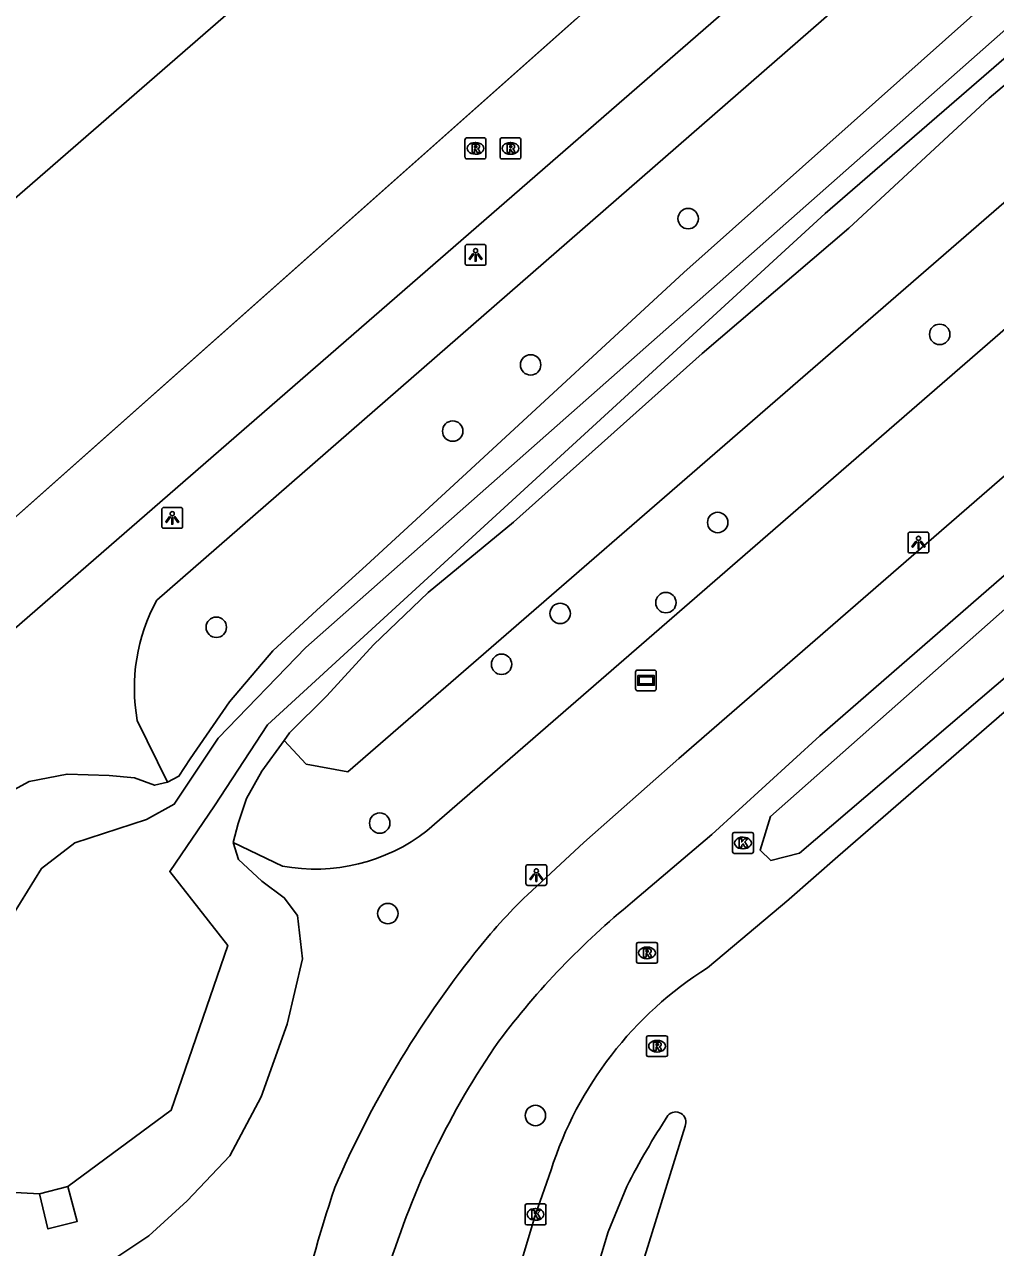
# Model space of a CAD drawing. Extents: x 155018 to 156648, y 383980 to 385733.
# Drawn here: x 155867.2 to 155913.7, y 384017.8 to 384076.4 of the extents above; entities that cross this region are included whole.
import ezdxf

# ---------------------------------------------------------------- set-up
doc = ezdxf.new("R2010")
doc.units = 0
for name, color, linetype in [('IMGEO_Boom', 7, 'Continuous'), ('IMGEO_Fietspad_gesloten', 7, 'Continuous'), ('IMGEO_Greppel_droge_sloot', 7, 'Continuous'), ('IMGEO_Groenvoorziening', 7, 'Continuous'), ('IMGEO_Kolk', 7, 'Continuous'), ('IMGEO_Lichtpunt', 7, 'Continuous'), ('IMGEO_Lijnafwatering', 7, 'Continuous'), ('IMGEO_Loofbos', 7, 'Continuous'), ('IMGEO_Muur', 7, 'Continuous'), ('IMGEO_Pand', 7, 'Continuous'), ('IMGEO_Rijbaan_lokaal_gesloten', 7, 'Continuous'), ('IMGEO_Rioolput', 7, 'Continuous'), ('IMGEO_Terreindeel_open', 7, 'Continuous'), ('IMGEO_Verklikker', 7, 'Continuous'), ('IMGEO_Waterloop', 7, 'Continuous')]:
    doc.layers.add(name, color=color, linetype=linetype)

msp = doc.modelspace()

# ---------------------------------------------------------------- linework, layer by layer
at = {"layer": 'IMGEO_Boom'}
for centre in [(155898.973, 384067.103), (155911.026, 384061.559), (155891.425, 384060.097), (155887.689, 384056.923), (155900.388, 384052.545), (155897.907, 384048.705), (155892.84, 384048.189), (155876.361, 384047.525), (155890.03, 384045.75), (155884.191, 384038.143), (155884.581, 384033.808), (155891.653, 384024.135)]:
    msp.add_circle(centre, 0.489, dxfattribs=at)
at = {"layer": 'IMGEO_Fietspad_gesloten'}
for points in [[(156108.659, 384223.86), (156042.763, 384166.503), (156027.17, 384152.885), (156000, 384129.39), (155991.959, 384122.276), (155963.177, 384097.374), (155941.474, 384078.533), (155898.524, 384041.236), (155893.97, 384037.218), (155891.267, 384034.708)], [(155896.302, 384034.365), (155900.115, 384037.597), (155905.277, 384042.325), (155944.17, 384076.126)]]:
    msp.add_lwpolyline(points, dxfattribs=at)
for centre, radius, start, end in [((155910.939, 384014.392), 28.279, 134.07724, 141.6638), ((155920.418, 384004.797), 38.155, 129.20092, 143.12878), ((155927.969, 384000.896), 50.009, 141.63767, 156.69574), ((155922.534, 384005.111), 39.689, 145.32499, 162.93664), ((155940.132, 384001.041), 61.322, 161.32151, 167.92051)]:
    msp.add_arc(centre, radius, start, end, dxfattribs=at)
at = {"layer": 'IMGEO_Greppel_droge_sloot'}
msp.add_lwpolyline([(155902.94, 384036.356), (155904.302, 384036.7), (155941.352, 384068.341), (155942.352, 384070.046), (155941.605, 384071.049), (155939.528, 384070.853), (155902.918, 384038.458), (155902.417, 384036.853), (155902.94, 384036.356)], dxfattribs=at)
at = {"layer": 'IMGEO_Groenvoorziening'}
for points in [[(155879.606, 384042.101), (155879.873, 384042.469), (155881.65, 384044.235), (155883.887, 384046.689), (155886.513, 384049.197), (155890.603, 384052.565), (155899.641, 384060.634), (155906.665, 384066.644), (155913.399, 384072.883), (155915.778, 384074.889)], [(155874.024, 384040.111), (155873.399, 384039.958), (155872.438, 384040.304), (155871.226, 384040.422), (155869.213, 384040.488), (155867.392, 384040.139), (155865.06, 384038.869), (155862.881, 384035.042), (155861.454, 384032.449), (155860.793, 384029.808), (155859.796, 384028.182), (155858.859, 384027.012)], [(155861.923, 384019.181), (155862.948, 384018.891), (155863.782, 384018.294), (155865.352, 384017.223), (155867.257, 384016.472), (155869.356, 384016.499), (155871.312, 384017.147), (155873.129, 384018.367), (155874.963, 384020.052), (155877.008, 384022.208), (155878.513, 384025.022), (155879.756, 384028.505), (155880.492, 384031.644), (155880.249, 384033.723), (155879.613, 384034.563), (155878.546, 384035.36), (155877.418, 384036.394), (155877.176, 384037.216)]]:
    msp.add_lwpolyline(points, dxfattribs=at)
at = {"layer": 'IMGEO_Kolk'}
for p, q in [((155901.1, 384036.765), (155901.1, 384037.617)), ((155901.175, 384037.691), (155902.027, 384037.691)), ((155902.101, 384037.617), (155902.101, 384036.765)), ((155901.588, 384037.471), (155901.613, 384037.471)), ((155902.027, 384036.691), (155901.175, 384036.691)), ((155901.611, 384036.911), (155901.586, 384036.911)), ((155891.159, 384018.971), (155891.159, 384019.823)), ((155891.234, 384019.897), (155892.086, 384019.897)), ((155891.647, 384019.677), (155891.672, 384019.677)), ((155892.16, 384019.823), (155892.16, 384018.971)), ((155892.086, 384018.897), (155891.234, 384018.897)), ((155891.67, 384019.117), (155891.645, 384019.117))]:
    msp.add_line(p, q, dxfattribs=at)
for points in [[(155901.1, 384036.765), (155901.1, 384037.617)], [(155901.175, 384037.691), (155902.027, 384037.691)], [(155902.101, 384037.617), (155902.101, 384036.765)], [(155901.421, 384037.391), (155901.544, 384037.391), (155901.544, 384037.24), (155901.674, 384037.391), (155901.838, 384037.391), (155901.692, 384037.24), (155901.845, 384036.991), (155901.693, 384036.991), (155901.608, 384037.155), (155901.544, 384037.088), (155901.544, 384036.991), (155901.421, 384036.991), (155901.421, 384037.391)], [(155902.027, 384036.691), (155901.175, 384036.691)], [(155891.159, 384018.971), (155891.159, 384019.823)], [(155891.234, 384019.897), (155892.086, 384019.897)], [(155891.48, 384019.597), (155891.603, 384019.597), (155891.603, 384019.446), (155891.733, 384019.597), (155891.897, 384019.597), (155891.751, 384019.446), (155891.904, 384019.197), (155891.752, 384019.197), (155891.667, 384019.361), (155891.603, 384019.294), (155891.603, 384019.197), (155891.48, 384019.197), (155891.48, 384019.597)], [(155892.16, 384019.823), (155892.16, 384018.971)], [(155892.086, 384018.897), (155891.234, 384018.897)]]:
    msp.add_lwpolyline(points, dxfattribs=at)
for centre, start, end in [((155901.177, 384037.615), 91.55205, 178.44795), ((155901.177, 384037.615), 91.55205, 178.44795), ((155902.025, 384037.615), 1.55205, 88.44795), ((155902.025, 384037.615), 1.55205, 88.44795), ((155901.177, 384036.767), 181.55205, 268.44795), ((155901.177, 384036.767), 181.55205, 268.44795), ((155902.025, 384036.767), 271.55205, 358.44795), ((155902.025, 384036.767), 271.55205, 358.44795), ((155891.236, 384019.821), 91.55205, 178.44795), ((155891.236, 384019.821), 91.55205, 178.44795), ((155892.084, 384019.821), 1.55205, 88.44795), ((155892.084, 384019.821), 1.55205, 88.44795), ((155891.236, 384018.973), 181.55205, 268.44795), ((155891.236, 384018.973), 181.55205, 268.44795), ((155892.084, 384018.973), 271.55205, 358.44795), ((155892.084, 384018.973), 271.55205, 358.44795)]:
    msp.add_arc(centre, 0.0765, start, end, dxfattribs=at)
for centre, major_axis, ratio, start_param, end_param in [((155901.587, 384037.191), (-0.387, 0.002), 0.722429, 4.712389, 7.853982), ((155901.612, 384037.191), (-0.39, 0.002), 0.717154, 1.570796, 4.712389), ((155891.646, 384019.397), (-0.387, 0.002), 0.722429, 4.712389, 7.853982), ((155891.671, 384019.397), (-0.39, 0.002), 0.717154, 1.570796, 4.712389)]:
    msp.add_ellipse(centre, major_axis=major_axis, ratio=ratio, start_param=start_param, end_param=end_param, dxfattribs=at)
at = {"layer": 'IMGEO_Lichtpunt'}
for p, q in [((155888.287, 384065.771), (155888.287, 384064.964)), ((155888.287, 384065.771), (155888.287, 384064.964)), ((155889.189, 384065.866), (155888.381, 384065.866)), ((155889.189, 384065.866), (155888.381, 384065.866)), ((155889.283, 384064.964), (155889.283, 384065.771)), ((155889.283, 384064.964), (155889.283, 384065.771)), ((155888.381, 384064.87), (155889.189, 384064.87)), ((155888.381, 384064.87), (155889.189, 384064.87)), ((155873.749, 384053.169), (155873.749, 384052.362)), ((155873.749, 384053.169), (155873.749, 384052.362)), ((155874.651, 384053.264), (155873.843, 384053.264)), ((155874.651, 384053.264), (155873.843, 384053.264)), ((155874.745, 384052.362), (155874.745, 384053.169)), ((155874.745, 384052.362), (155874.745, 384053.169)), ((155873.843, 384052.268), (155874.651, 384052.268)), ((155873.843, 384052.268), (155874.651, 384052.268)), ((155909.512, 384051.987), (155909.512, 384051.18)), ((155909.512, 384051.987), (155909.512, 384051.18)), ((155910.414, 384052.082), (155909.606, 384052.082)), ((155910.414, 384052.082), (155909.606, 384052.082)), ((155910.508, 384051.18), (155910.508, 384051.987)), ((155910.508, 384051.18), (155910.508, 384051.987)), ((155909.606, 384051.086), (155910.414, 384051.086)), ((155909.606, 384051.086), (155910.414, 384051.086)), ((155891.197, 384036.056), (155891.197, 384035.249)), ((155891.197, 384036.056), (155891.197, 384035.249)), ((155892.099, 384036.151), (155891.291, 384036.151)), ((155892.099, 384036.151), (155891.291, 384036.151)), ((155892.193, 384035.249), (155892.193, 384036.056)), ((155892.193, 384035.249), (155892.193, 384036.056)), ((155891.291, 384035.155), (155892.099, 384035.155)), ((155891.291, 384035.155), (155892.099, 384035.155))]:
    msp.add_line(p, q, dxfattribs=at)
for points in [[(155888.661, 384065.435), (155888.7, 384065.407), (155888.512, 384065.145), (155888.474, 384065.172), (155888.661, 384065.435)], [(155888.763, 384065.387), (155888.81, 384065.387), (155888.81, 384065.065), (155888.763, 384065.065), (155888.763, 384065.387)], [(155888.873, 384065.407), (155888.911, 384065.434), (155889.098, 384065.172), (155889.059, 384065.144), (155888.873, 384065.407)], [(155874.123, 384052.833), (155874.162, 384052.805), (155873.974, 384052.543), (155873.936, 384052.57), (155874.123, 384052.833)], [(155874.335, 384052.805), (155874.373, 384052.832), (155874.56, 384052.57), (155874.521, 384052.542), (155874.335, 384052.805)], [(155874.225, 384052.785), (155874.272, 384052.785), (155874.272, 384052.463), (155874.225, 384052.463), (155874.225, 384052.785)], [(155909.886, 384051.651), (155909.925, 384051.623), (155909.737, 384051.361), (155909.699, 384051.388), (155909.886, 384051.651)], [(155910.098, 384051.623), (155910.136, 384051.65), (155910.323, 384051.388), (155910.284, 384051.36), (155910.098, 384051.623)], [(155909.988, 384051.603), (155910.035, 384051.603), (155910.035, 384051.281), (155909.988, 384051.281), (155909.988, 384051.603)], [(155891.571, 384035.72), (155891.61, 384035.692), (155891.422, 384035.43), (155891.384, 384035.457), (155891.571, 384035.72)], [(155891.673, 384035.672), (155891.72, 384035.672), (155891.72, 384035.35), (155891.673, 384035.35), (155891.673, 384035.672)], [(155891.783, 384035.692), (155891.821, 384035.719), (155892.008, 384035.457), (155891.969, 384035.429), (155891.783, 384035.692)]]:
    msp.add_lwpolyline(points, dxfattribs=at)
for centre in [(155888.786, 384065.569), (155874.248, 384052.967), (155910.011, 384051.785), (155891.696, 384035.854)]:
    msp.add_circle(centre, 0.0994, dxfattribs=at)
for centre, start, end in [((155888.381, 384065.771), 90, 180), ((155888.381, 384065.771), 90, 180), ((155889.189, 384065.771), 0, 90), ((155889.189, 384065.771), 0, 90), ((155888.381, 384064.964), 180, 270), ((155888.381, 384064.964), 180, 270), ((155889.189, 384064.964), 270, 0), ((155889.189, 384064.964), 270, 360), ((155873.843, 384053.169), 90, 180), ((155873.843, 384053.169), 90, 180), ((155874.651, 384053.169), 0, 90), ((155874.651, 384053.169), 0, 90), ((155873.843, 384052.362), 180, 270), ((155873.843, 384052.362), 180, 270), ((155874.651, 384052.362), 270, 0), ((155874.651, 384052.362), 270, 360), ((155909.606, 384051.987), 90, 180), ((155909.606, 384051.987), 90, 180), ((155910.414, 384051.987), 0, 90), ((155910.414, 384051.987), 0, 90), ((155909.606, 384051.18), 180, 270), ((155909.606, 384051.18), 180, 270), ((155910.414, 384051.18), 270, 0), ((155910.414, 384051.18), 270, 360), ((155891.291, 384036.056), 90, 180), ((155891.291, 384036.056), 90, 180), ((155892.099, 384036.056), 0, 90), ((155892.099, 384036.056), 0, 90), ((155891.291, 384035.249), 180, 270), ((155891.291, 384035.249), 180, 270), ((155892.099, 384035.249), 270, 0), ((155892.099, 384035.249), 270, 360)]:
    msp.add_arc(centre, 0.0946, start, end, dxfattribs=at)
at = {"layer": 'IMGEO_Lijnafwatering'}
for points in [[(155878.839, 384063.56), (155893.62, 384076.687)], [(155864.058, 384050.432), (155878.839, 384063.56)]]:
    msp.add_lwpolyline(points, dxfattribs=at)
at = {"layer": 'IMGEO_Loofbos'}
for points in [[(156095.979, 384225.365), (156000, 384142.358), (155882.665, 384040.607), (155880.673, 384040.961), (155879.606, 384042.101)], [(155886.455, 384037.776), (156000, 384136.33), (156047.39, 384177.287), (156099.856, 384223.125)], [(156040.321, 384187.982), (156039.338, 384186.851), (156026.933, 384175.883), (156022.221, 384171.623), (156009.533, 384160.353), (155989.928, 384144.172), (155970.749, 384127.029), (155957.905, 384116.314), (155955.984, 384113.84), (155953.405, 384112.133), (155948.909, 384108.584), (155933.577, 384094.826), (155929.437, 384091.489), (155913.638, 384077.773), (155898.773, 384064.516), (155888.563, 384055.096), (155883.544, 384050.491), (155881.177, 384048.344), (155879.064, 384046.391), (155876.985, 384043.957), (155875.1, 384041.222), (155874.569, 384040.384), (155874.024, 384040.111)], [(156000, 384159.048), (155873.512, 384048.817)], [(155872.575, 384043.052), (155874.024, 384040.111)], [(155877.176, 384037.216), (155877.411, 384038.123), (155877.813, 384039.322), (155878.545, 384040.634), (155879.606, 384042.101)], [(155877.176, 384037.216), (155879.526, 384036.087)]]:
    msp.add_lwpolyline(points, dxfattribs=at)
for centre, radius, start, end in [((155881.11, 384044.623), 8.678, 151.10439, 190.43221), ((155881.116, 384044.62), 8.68, 259.44285, 307.95546)]:
    msp.add_arc(centre, radius, start, end, dxfattribs=at)
at = {"layer": 'IMGEO_Muur'}
msp.add_lwpolyline([(155869.249, 384020.732), (155869.7, 384019.06), (155868.293, 384018.702), (155867.886, 384020.384)], dxfattribs=at)
at = {"layer": 'IMGEO_Pand'}
msp.add_lwpolyline([(155795.176, 384076.498), (155797.234, 384071.868), (155799.726, 384067.622), (155802.452, 384063.657), (155805.64, 384060.011), (155809.173, 384056.639), (155813.079, 384053.588), (155817.362, 384050.925), (155822.132, 384048.668), (155827.928, 384047.196), (155835.037, 384047.118), (155835.27, 384047.116), (155842.028, 384048.858), (155847.33, 384051.545), (155851.326, 384054.716), (155949.701, 384140.188)], dxfattribs=at)
at = {"layer": 'IMGEO_Rijbaan_lokaal_gesloten'}
for points in [[(155954.025, 384130.334), (155857.749, 384044.829)], [(155854.074, 384036.743), (155857.499, 384039.476), (155957.511, 384126.409)], [(155948.039, 384072.893), (155906.14, 384036.547), (155903.817, 384034.497), (155903.801, 384034.483), (155899.907, 384031.211)], [(155898.823, 384023.62), (155895.152, 384011.784)], [(155892.403, 384021.524), (155891.66, 384019.397), (155890.15, 384014.397), (155889.295, 384012.284)], [(155893.169, 384012.038), (155895.145, 384018.553), (155896.03, 384020.733)]]:
    msp.add_lwpolyline(points, dxfattribs=at)
for centre, radius, start, end in [((155909.408, 384016.101), 17.849, 122.16208, 162.31187), ((155928.917, 384003.915), 36.937, 146.81073, 152.91544), ((155898.375, 384023.815), 0.489, 336.47544, 139.13681)]:
    msp.add_arc(centre, radius, start, end, dxfattribs=at)
at = {"layer": 'IMGEO_Rioolput'}
for p, q in [((155888.278, 384070.044), (155888.278, 384070.896)), ((155888.353, 384070.97), (155889.205, 384070.97)), ((155888.766, 384070.75), (155888.791, 384070.75)), ((155889.279, 384070.896), (155889.279, 384070.044)), ((155889.958, 384070.041), (155889.958, 384070.893)), ((155890.033, 384070.967), (155890.885, 384070.967)), ((155890.446, 384070.747), (155890.471, 384070.747)), ((155890.959, 384070.893), (155890.959, 384070.041)), ((155889.205, 384069.97), (155888.353, 384069.97)), ((155888.789, 384070.19), (155888.764, 384070.19)), ((155890.885, 384069.967), (155890.033, 384069.967)), ((155890.469, 384070.187), (155890.444, 384070.187)), ((155896.499, 384031.5), (155896.499, 384032.352)), ((155896.574, 384032.426), (155897.426, 384032.426)), ((155897.5, 384032.352), (155897.5, 384031.5)), ((155896.987, 384032.206), (155897.012, 384032.206)), ((155897.426, 384031.426), (155896.574, 384031.426)), ((155897.01, 384031.646), (155896.985, 384031.646)), ((155896.981, 384027.028), (155896.981, 384027.88)), ((155897.056, 384027.954), (155897.908, 384027.954)), ((155897.469, 384027.734), (155897.494, 384027.734)), ((155897.982, 384027.88), (155897.982, 384027.028)), ((155897.492, 384027.174), (155897.467, 384027.174)), ((155897.908, 384026.954), (155897.056, 384026.954))]:
    msp.add_line(p, q, dxfattribs=at)
for points in [[(155888.278, 384070.044), (155888.278, 384070.896)], [(155888.353, 384070.97), (155889.205, 384070.97)], [(155888.867, 384070.668), (155888.615, 384070.67), (155888.615, 384070.27)], [(155888.615, 384070.27), (155888.739, 384070.27), (155888.739, 384070.432), (155888.75, 384070.432)], [(155888.793, 384070.589), (155888.739, 384070.589), (155888.739, 384070.508)], [(155888.739, 384070.508), (155888.791, 384070.508)], [(155888.797, 384070.403), (155888.868, 384070.27), (155889.008, 384070.27), (155888.943, 384070.396)], [(155889.279, 384070.896), (155889.279, 384070.044)], [(155889.958, 384070.041), (155889.958, 384070.893)], [(155890.033, 384070.967), (155890.885, 384070.967)], [(155890.547, 384070.665), (155890.295, 384070.667), (155890.295, 384070.267)], [(155890.295, 384070.267), (155890.419, 384070.267), (155890.419, 384070.429), (155890.43, 384070.429)], [(155890.473, 384070.586), (155890.419, 384070.586), (155890.419, 384070.505)], [(155890.419, 384070.505), (155890.471, 384070.505)], [(155890.477, 384070.4), (155890.548, 384070.267), (155890.688, 384070.267), (155890.623, 384070.393)], [(155890.959, 384070.893), (155890.959, 384070.041)], [(155889.205, 384069.97), (155888.353, 384069.97)], [(155890.885, 384069.967), (155890.033, 384069.967)], [(155896.499, 384031.5), (155896.499, 384032.352)], [(155896.574, 384032.426), (155897.426, 384032.426)], [(155897.5, 384032.352), (155897.5, 384031.5)], [(155897.088, 384032.124), (155896.836, 384032.126), (155896.836, 384031.726)], [(155896.836, 384031.726), (155896.96, 384031.726), (155896.96, 384031.888), (155896.971, 384031.888)], [(155897.014, 384032.045), (155896.96, 384032.045), (155896.96, 384031.964)], [(155896.96, 384031.964), (155897.012, 384031.964)], [(155897.018, 384031.859), (155897.089, 384031.726), (155897.229, 384031.726), (155897.164, 384031.852)], [(155897.426, 384031.426), (155896.574, 384031.426)], [(155896.981, 384027.028), (155896.981, 384027.88)], [(155897.056, 384027.954), (155897.908, 384027.954)], [(155897.57, 384027.652), (155897.318, 384027.654), (155897.318, 384027.254)], [(155897.982, 384027.88), (155897.982, 384027.028)], [(155897.318, 384027.254), (155897.442, 384027.254), (155897.442, 384027.416), (155897.453, 384027.416)], [(155897.496, 384027.573), (155897.442, 384027.573), (155897.442, 384027.492)], [(155897.442, 384027.492), (155897.494, 384027.492)], [(155897.5, 384027.387), (155897.571, 384027.254), (155897.711, 384027.254), (155897.646, 384027.38)], [(155897.908, 384026.954), (155897.056, 384026.954)]]:
    msp.add_lwpolyline(points, dxfattribs=at)
for centre, radius, start, end in [((155888.355, 384070.894), 0.0765, 91.55205, 178.44795), ((155888.355, 384070.894), 0.0765, 91.55205, 178.44795), ((155888.749, 384070.379), 0.0533, 26.02933, 88.69889), ((155888.775, 384070.697), 0.19, 274.7715, 282.96867), ((155888.799, 384070.493), 0.0964, 77.00612, 93.18647), ((155888.813, 384070.55), 0.0378, 276.66336, 79.67722), ((155888.866, 384070.558), 0.109, 350.36119, 89.41601), ((155888.864, 384070.558), 0.112, 277.58423, 350.98172), ((155888.848, 384070.343), 0.108, 29.51342, 73.79051), ((155889.203, 384070.894), 0.0765, 1.55205, 88.44795), ((155889.203, 384070.894), 0.0765, 1.55205, 88.44795), ((155890.035, 384070.891), 0.0765, 91.55205, 178.44795), ((155890.035, 384070.891), 0.0765, 91.55205, 178.44795), ((155890.429, 384070.376), 0.0533, 26.02933, 88.69889), ((155890.455, 384070.694), 0.19, 274.7715, 282.96867), ((155890.479, 384070.49), 0.0964, 77.00612, 93.18647), ((155890.493, 384070.547), 0.0378, 276.66336, 79.67722), ((155890.546, 384070.555), 0.109, 350.36119, 89.41601), ((155890.544, 384070.555), 0.112, 277.58423, 350.98172), ((155890.528, 384070.34), 0.108, 29.51342, 73.79051), ((155890.883, 384070.891), 0.0765, 1.55205, 88.44795), ((155890.883, 384070.891), 0.0765, 1.55205, 88.44795), ((155888.355, 384070.046), 0.0765, 181.55205, 268.44795), ((155888.355, 384070.046), 0.0765, 181.55205, 268.44795), ((155889.203, 384070.046), 0.0765, 271.55205, 358.44795), ((155889.203, 384070.046), 0.0765, 271.55205, 358.44795), ((155890.035, 384070.043), 0.0765, 181.55205, 268.44795), ((155890.035, 384070.043), 0.0765, 181.55205, 268.44795), ((155890.883, 384070.043), 0.0765, 271.55205, 358.44795), ((155890.883, 384070.043), 0.0765, 271.55205, 358.44795), ((155896.576, 384032.35), 0.0765, 91.55205, 178.44795), ((155896.576, 384032.35), 0.0765, 91.55205, 178.44795), ((155897.424, 384032.35), 0.0765, 1.55205, 88.44795), ((155897.424, 384032.35), 0.0765, 1.55205, 88.44795), ((155896.97, 384031.835), 0.0533, 26.02933, 88.69889), ((155896.996, 384032.153), 0.19, 274.7715, 282.96867), ((155897.02, 384031.949), 0.0964, 77.00612, 93.18647), ((155897.034, 384032.006), 0.0378, 276.66336, 79.67722), ((155897.087, 384032.014), 0.109, 350.36119, 89.41601), ((155897.085, 384032.014), 0.112, 277.58423, 350.98172), ((155897.069, 384031.799), 0.108, 29.51342, 73.79051), ((155896.576, 384031.502), 0.0765, 181.55205, 268.44795), ((155896.576, 384031.502), 0.0765, 181.55205, 268.44795), ((155897.424, 384031.502), 0.0765, 271.55205, 358.44795), ((155897.424, 384031.502), 0.0765, 271.55205, 358.44795), ((155897.058, 384027.878), 0.0765, 91.55205, 178.44795), ((155897.058, 384027.878), 0.0765, 91.55205, 178.44795), ((155897.569, 384027.542), 0.109, 350.36119, 89.41601), ((155897.906, 384027.878), 0.0765, 1.55205, 88.44795), ((155897.906, 384027.878), 0.0765, 1.55205, 88.44795), ((155897.058, 384027.03), 0.0765, 181.55205, 268.44795), ((155897.058, 384027.03), 0.0765, 181.55205, 268.44795), ((155897.452, 384027.363), 0.0533, 26.02933, 88.69889), ((155897.478, 384027.681), 0.19, 274.7715, 282.96867), ((155897.502, 384027.477), 0.0964, 77.00612, 93.18647), ((155897.516, 384027.534), 0.0378, 276.66336, 79.67722), ((155897.567, 384027.542), 0.112, 277.58423, 350.98172), ((155897.551, 384027.327), 0.108, 29.51342, 73.79051), ((155897.906, 384027.03), 0.0765, 271.55205, 358.44795), ((155897.906, 384027.03), 0.0765, 271.55205, 358.44795)]:
    msp.add_arc(centre, radius, start, end, dxfattribs=at)
for centre, major_axis, ratio, start_param, end_param in [((155888.765, 384070.47), (-0.387, 0.002), 0.722429, 4.712389, 7.853982), ((155888.79, 384070.47), (-0.39, 0.002), 0.717154, 1.570796, 4.712389), ((155890.445, 384070.467), (-0.387, 0.002), 0.722429, 4.712389, 7.853982), ((155890.47, 384070.467), (-0.39, 0.002), 0.717154, 1.570796, 4.712389), ((155896.986, 384031.926), (-0.387, 0.002), 0.722429, 4.712389, 7.853982), ((155897.011, 384031.926), (-0.39, 0.002), 0.717154, 1.570796, 4.712389), ((155897.468, 384027.454), (-0.387, 0.002), 0.722429, 4.712389, 7.853982), ((155897.493, 384027.454), (-0.39, 0.002), 0.717154, 1.570796, 4.712389)]:
    msp.add_ellipse(centre, major_axis=major_axis, ratio=ratio, start_param=start_param, end_param=end_param, dxfattribs=at)
at = {"layer": 'IMGEO_Terreindeel_open'}
msp.add_lwpolyline([(155869.249, 384020.732), (155869.7, 384019.06), (155868.293, 384018.702), (155867.886, 384020.384)], dxfattribs=at)
at = {"layer": 'IMGEO_Verklikker'}
for p, q in [((155896.455, 384044.578), (155896.455, 384045.378)), ((155896.455, 384045.378), (155896.455, 384044.578)), ((155896.555, 384045.478), (155897.345, 384045.478)), ((155897.345, 384045.478), (155896.555, 384045.478)), ((155897.445, 384045.378), (155897.445, 384044.578)), ((155897.445, 384044.578), (155897.445, 384045.378)), ((155897.345, 384044.478), (155896.555, 384044.478)), ((155896.555, 384044.478), (155897.345, 384044.478))]:
    msp.add_line(p, q, dxfattribs=at)
for points in [[(155896.556, 384045.21), (155897.344, 384045.21), (155897.344, 384044.746), (155896.556, 384044.746), (155896.556, 384045.21)], [(155896.621, 384045.145), (155896.621, 384044.811), (155897.279, 384044.811), (155897.279, 384045.145), (155896.621, 384045.145)]]:
    msp.add_lwpolyline(points, dxfattribs=at)
for centre, start, end in [((155896.555, 384045.378), 90, 180), ((155896.555, 384045.378), 90, 180), ((155897.345, 384045.378), 0, 90), ((155897.345, 384045.378), 360, 90), ((155896.555, 384044.578), 180, 270), ((155896.555, 384044.578), 180, 270), ((155897.345, 384044.578), 270, 0), ((155897.345, 384044.578), 270, 0)]:
    msp.add_arc(centre, 0.1, start, end, dxfattribs=at)
at = {"layer": 'IMGEO_Waterloop'}
for points in [[(155869.249, 384020.732), (155874.194, 384024.385), (155876.911, 384032.283), (155874.132, 384035.825), (155876.278, 384038.974), (155878.811, 384042.857), (155905.531, 384067.357), (155966.041, 384119.714)], [(155933.217, 384093.005), (155880.653, 384046.552), (155876.449, 384042.218), (155874.346, 384039.05), (155873.008, 384038.319), (155869.585, 384037.199), (155867.987, 384035.969), (155865.956, 384032.707), (155863.917, 384026.046), (155863.408, 384024.385), (155864.808, 384022.372), (155866.126, 384020.478), (155867.886, 384020.384)], [(155867.886, 384020.384), (155869.249, 384020.732)]]:
    msp.add_lwpolyline(points, dxfattribs=at)

doc.saveas('drawing.dxf')
